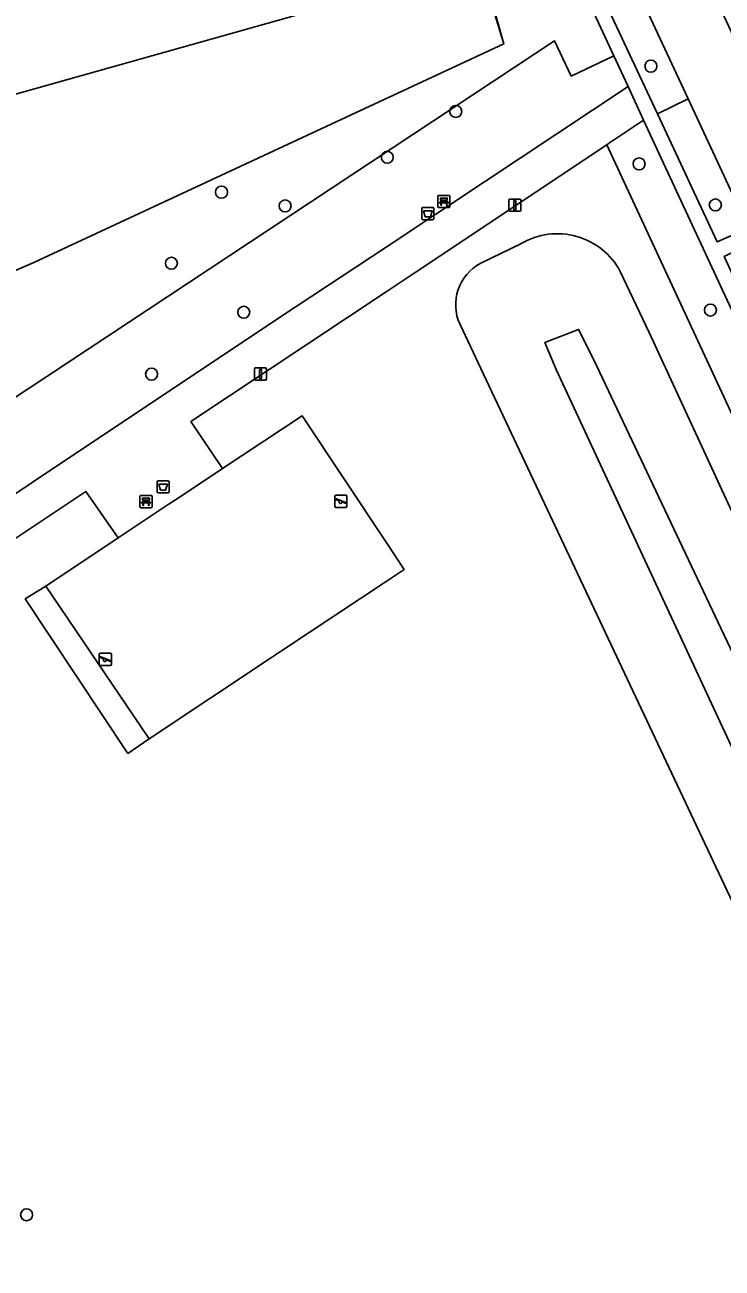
# Model space of a CAD drawing. Extents: x 160030 to 160839, y 385325 to 386450.
# Drawn here: x 160470.6 to 160527.4, y 385895.8 to 385997.1 of the extents above; entities that cross this region are included whole.
import ezdxf

# ---------------------------------------------------------------- set-up
doc = ezdxf.new("R2010")
doc.units = 0
for name, color, linetype in [('IMGEO_Afvalbak', 7, 'Continuous'), ('IMGEO_Bank', 7, 'Continuous'), ('IMGEO_Boom', 7, 'Continuous'), ('IMGEO_Erf', 7, 'Continuous'), ('IMGEO_Groenvoorziening', 7, 'Continuous'), ('IMGEO_Haag', 7, 'Continuous'), ('IMGEO_Hek', 7, 'Continuous'), ('IMGEO_Lichtmast', 7, 'Continuous'), ('IMGEO_Oever', 7, 'Continuous'), ('IMGEO_Pand', 7, 'Continuous'), ('IMGEO_Rijbaan_lokaal_open', 7, 'Continuous'), ('IMGEO_Speelvoorziening', 7, 'Continuous'), ('IMGEO_Terreindeel_gesloten', 7, 'Continuous'), ('IMGEO_Voetpad_halfverhard', 7, 'Continuous'), ('IMGEO_Voetpad_open', 7, 'Continuous'), ('IMGEO_Waterloop', 7, 'Continuous')]:
    doc.layers.add(name, color=color, linetype=linetype)

msp = doc.modelspace()

# ---------------------------------------------------------------- linework, layer by layer
at = {"layer": 'IMGEO_Afvalbak'}
for p, q in [((160502.91, 385981.31), (160502.91, 385982.1)), ((160502.91, 385982.1), (160502.91, 385981.31)), ((160503.01, 385982.2), (160503.8, 385982.2)), ((160503.8, 385982.2), (160503.01, 385982.2)), ((160503.9, 385982.1), (160503.9, 385981.31)), ((160503.9, 385981.31), (160503.9, 385982.1)), ((160503.8, 385981.21), (160503.01, 385981.21)), ((160503.01, 385981.21), (160503.8, 385981.21)), ((160481.35, 385959.06), (160481.35, 385959.85)), ((160481.35, 385959.85), (160481.35, 385959.06)), ((160481.45, 385959.95), (160482.24, 385959.95)), ((160482.24, 385959.95), (160481.45, 385959.95)), ((160482.34, 385959.85), (160482.34, 385959.06)), ((160482.34, 385959.06), (160482.34, 385959.85)), ((160482.24, 385958.96), (160481.45, 385958.96)), ((160481.45, 385958.96), (160482.24, 385958.96))]:
    msp.add_line(p, q, dxfattribs=at)
for points in [[(160503.05, 385981.92), (160503.76, 385981.92), (160503.61, 385981.45), (160503.2, 385981.45), (160503.05, 385981.92)], [(160481.49, 385959.67), (160482.19, 385959.67), (160482.05, 385959.2), (160481.64, 385959.2), (160481.49, 385959.67)]]:
    msp.add_lwpolyline(points, dxfattribs=at)
for centre, start, end in [((160503.01, 385982.1), 90, 180), ((160503.01, 385982.1), 90, 180), ((160503.8, 385982.1), 0, 90), ((160503.8, 385982.1), 360, 90), ((160503.01, 385981.31), 180, 270), ((160503.01, 385981.31), 180, 270), ((160503.8, 385981.31), 270, 0), ((160503.8, 385981.31), 270, 0), ((160481.45, 385959.85), 90, 180), ((160481.45, 385959.85), 90, 180), ((160482.24, 385959.85), 0, 90), ((160482.24, 385959.85), 360, 90), ((160481.45, 385959.06), 180, 270), ((160481.45, 385959.06), 180, 270), ((160482.24, 385959.06), 270, 0), ((160482.24, 385959.06), 270, 0)]:
    msp.add_arc(centre, 0.1, start, end, dxfattribs=at)
at = {"layer": 'IMGEO_Bank'}
for p, q in [((160504.21, 385982.27), (160504.21, 385983.11)), ((160504.21, 385983.11), (160504.21, 385982.27)), ((160504.29, 385983.19), (160505.13, 385983.19)), ((160505.13, 385983.19), (160504.29, 385983.19)), ((160504.52, 385982.7), (160504.52, 385982.8)), ((160504.91, 385982.59), (160504.52, 385982.59)), ((160504.85, 385982.81), (160504.57, 385982.81)), ((160504.57, 385982.8), (160504.57, 385982.7)), ((160504.57, 385982.69), (160504.85, 385982.69)), ((160504.86, 385982.7), (160504.86, 385982.8)), ((160504.9, 385982.8), (160504.9, 385982.7)), ((160505.21, 385983.12), (160505.21, 385982.28)), ((160505.21, 385982.28), (160505.21, 385983.12)), ((160505.14, 385982.19), (160504.3, 385982.19)), ((160504.3, 385982.19), (160505.14, 385982.19)), ((160479.95, 385957.83), (160479.95, 385958.67)), ((160479.95, 385958.67), (160479.95, 385957.83)), ((160480.02, 385958.76), (160480.86, 385958.76)), ((160480.86, 385958.76), (160480.02, 385958.76)), ((160480.26, 385958.27), (160480.26, 385958.37)), ((160480.3, 385958.37), (160480.3, 385958.27)), ((160480.59, 385958.38), (160480.31, 385958.38)), ((160480.31, 385958.26), (160480.59, 385958.26)), ((160480.6, 385958.27), (160480.6, 385958.37)), ((160480.64, 385958.37), (160480.64, 385958.27)), ((160480.95, 385958.68), (160480.95, 385957.84)), ((160480.95, 385957.84), (160480.95, 385958.68)), ((160480.87, 385957.76), (160480.03, 385957.76)), ((160480.03, 385957.76), (160480.87, 385957.76)), ((160480.65, 385958.16), (160480.25, 385958.16))]:
    msp.add_line(p, q, dxfattribs=at)
for points in [[(160504.46, 385982.59), (160504.32, 385982.59), (160504.43, 385982.69), (160504.52, 385982.69)], [(160504.52, 385982.81), (160504.43, 385982.81), (160504.43, 385982.97), (160504.99, 385982.97), (160504.99, 385982.81), (160504.91, 385982.81)], [(160504.51, 385982.58), (160504.51, 385982.38), (160504.47, 385982.38), (160504.47, 385982.58)], [(160504.91, 385982.69), (160504.99, 385982.69), (160505.11, 385982.59), (160504.97, 385982.59)], [(160504.96, 385982.58), (160504.96, 385982.38), (160504.92, 385982.38), (160504.92, 385982.58)], [(160480.2, 385958.16), (160480.05, 385958.16), (160480.17, 385958.26), (160480.25, 385958.26)], [(160480.25, 385958.38), (160480.17, 385958.38), (160480.17, 385958.54), (160480.73, 385958.54), (160480.73, 385958.38), (160480.65, 385958.38)], [(160480.65, 385958.26), (160480.73, 385958.26), (160480.84, 385958.16), (160480.7, 385958.16)], [(160480.25, 385958.15), (160480.25, 385957.94), (160480.2, 385957.94), (160480.2, 385958.15)], [(160480.7, 385958.15), (160480.7, 385957.94), (160480.65, 385957.94), (160480.65, 385958.15)]]:
    msp.add_lwpolyline(points, dxfattribs=at)
for centre, radius, start, end in [((160504.29, 385983.11), 0.0779, 92.4484, 184.2845), ((160504.29, 385983.11), 0.0779, 92.4484, 184.2845), ((160504.46, 385982.58), 0.00671, 2.8957, 87.1043), ((160504.52, 385982.58), 0.00671, 92.8957, 177.1043), ((160504.52, 385982.8), 0.00671, 2.8957, 87.1043), ((160504.52, 385982.7), 0.00671, 272.8957, 357.1043), ((160504.57, 385982.8), 0.00671, 92.8957, 177.1043), ((160504.57, 385982.7), 0.00671, 182.8957, 267.1043), ((160504.85, 385982.8), 0.00671, 2.8957, 87.1043), ((160504.85, 385982.7), 0.00671, 272.8957, 357.1043), ((160504.91, 385982.8), 0.00671, 92.8957, 177.1043), ((160504.91, 385982.7), 0.00671, 182.8957, 267.1043), ((160504.91, 385982.58), 0.00671, 2.8957, 87.1043), ((160504.97, 385982.58), 0.00671, 92.8957, 177.1043), ((160505.13, 385983.11), 0.0779, 2.4484, 94.2845), ((160505.13, 385983.11), 0.0779, 2.4484, 94.2845), ((160504.29, 385982.27), 0.0779, 182.4484, 274.2845), ((160504.29, 385982.27), 0.0779, 182.4484, 274.2845), ((160505.13, 385982.27), 0.0779, 272.4484, 4.2845), ((160505.13, 385982.27), 0.0779, 272.4484, 4.2845), ((160480.03, 385958.68), 0.0779, 92.4484, 184.2845), ((160480.03, 385958.68), 0.0779, 92.4484, 184.2845), ((160480.25, 385958.37), 0.00671, 2.8957, 87.1043), ((160480.25, 385958.27), 0.00671, 272.8957, 357.1043), ((160480.31, 385958.37), 0.00671, 92.8957, 177.1043), ((160480.31, 385958.27), 0.00671, 182.8957, 267.1043), ((160480.59, 385958.37), 0.00671, 2.8957, 87.1043), ((160480.59, 385958.27), 0.00671, 272.8957, 357.1043), ((160480.65, 385958.37), 0.00671, 92.8957, 177.1043), ((160480.65, 385958.27), 0.00671, 182.8957, 267.1043), ((160480.87, 385958.68), 0.0779, 2.4484, 94.2845), ((160480.87, 385958.68), 0.0779, 2.4484, 94.2845), ((160480.03, 385957.84), 0.0779, 182.4484, 274.2845), ((160480.03, 385957.84), 0.0779, 182.4484, 274.2845), ((160480.2, 385958.15), 0.00671, 2.8957, 87.1043), ((160480.25, 385958.15), 0.00671, 92.8957, 177.1043), ((160480.65, 385958.15), 0.00671, 2.8957, 87.1043), ((160480.7, 385958.15), 0.00671, 92.8957, 177.1043), ((160480.87, 385957.84), 0.0779, 272.4484, 4.2845), ((160480.87, 385957.84), 0.0779, 272.4484, 4.2845)]:
    msp.add_arc(centre, radius, start, end, dxfattribs=at)
at = {"layer": 'IMGEO_Boom'}
for centre in [(160521.57, 385993.71), (160505.68, 385990.02), (160500.1, 385986.29), (160520.61, 385985.75), (160486.6, 385983.45), (160491.78, 385982.33), (160526.82, 385982.41), (160482.52, 385977.66), (160488.41, 385973.67), (160526.42, 385973.85), (160480.91, 385968.63), (160470.73, 385900.19)]:
    msp.add_circle(centre, 0.489, dxfattribs=at)
at = {"layer": 'IMGEO_Erf'}
msp.add_lwpolyline([(160465.72, 385975.32), (160471.32, 385977.73), (160509.59, 385995.52), (160507.12, 386003.65), (160506.87, 386003.58), (160506.8, 386003.8), (160506.57, 386003.73), (160501.62, 386002.35), (160501.91, 386001.37), (160501.16, 386001.16), (160501.39, 386000.34), (160461.99, 385989.23)], dxfattribs=at)
at = {"layer": 'IMGEO_Groenvoorziening'}
for points in [[(160520.8, 385999.22), (160513.95, 386013.99), (160511.33, 386012.77), (160513.36, 386008.46), (160522.1, 385989.82), (160524.6, 385991.06)], [(160513.73, 385995.76), (160515.09, 385992.9), (160518.54, 385994.56), (160512.25, 386008.13), (160512.17, 386008.1), (160512.2, 386008.04), (160509.82, 386007.38), (160508.75, 386007.09), (160508.92, 386006.33), (160506.58, 386005.68), (160507.12, 386003.65), (160509.59, 385995.52), (160471.32, 385977.73), (160465.72, 385975.32), (160465.31, 385976.76), (160461.57, 385975.75), (160464.99, 385963.58), (160472.37, 385968.45)], [(160500, 385978.98), (160508.03, 385984.29), (160519.71, 385992.05), (160518.54, 385994.56), (160515.09, 385992.9), (160513.73, 385995.76), (160472.37, 385968.45), (160464.99, 385963.58), (160466.84, 385956.9), (160472.6, 385960.76), (160492.68, 385974.13)], [(160524.6, 385991.06), (160522.1, 385989.82), (160526.98, 385979.4), (160529.49, 385980.52), (160529.09, 385981.39), (160528.62, 385982.41)], [(160534.01, 385961.28), (160525.83, 385978.85), (160520.98, 385989.3), (160518.13, 385987.4), (160517.98, 385987.3), (160549.12, 385920.28), (160552.39, 385921.73)], [(160480.71, 385938.94), (160472.29, 385951.37), (160470.62, 385950.33), (160478.98, 385937.75)]]:
    msp.add_lwpolyline(points, close=True, dxfattribs=at)
for points in [[(160552.39, 385921.73), (160549.12, 385920.28), (160517.98, 385987.3), (160502.21, 385976.81), (160500, 385975.34), (160484.1, 385964.77), (160486.67, 385960.95), (160493.16, 385965.25), (160500, 385954.96), (160501.47, 385952.74), (160500, 385951.76), (160491.56, 385946.15), (160490.67, 385945.55), (160480.71, 385938.94), (160478.98, 385937.75), (160470.62, 385950.33), (160472.29, 385951.37), (160478.18, 385955.3), (160475.56, 385959.08), (160462.32, 385950.28)], [(160507.72, 385977.68), (160511.02, 385979.27)], [(160519.07, 385976.99), (160521.43, 385972.02), (160547.11, 385916.44), (160549.09, 385913.33), (160552.25, 385910.23), (160553.8, 385907.8), (160553.89, 385903.4), (160551.52, 385894.95), (160549.52, 385892.07), (160547.14, 385891.23), (160544.53, 385892.79), (160538.59, 385903.66), (160507.72, 385969.09)], [(160507.72, 385969.09), (160506.03, 385972.68)]]:
    msp.add_lwpolyline(points, dxfattribs=at)
for centre, radius, start, end in [((160513.95, 385974.27), 5.8, 27.9909, 120.3611), ((160509.49, 385974.29), 3.82, 117.6388, 204.9002)]:
    msp.add_arc(centre, radius, start, end, dxfattribs=at)
at = {"layer": 'IMGEO_Haag'}
msp.add_lwpolyline([(160480.71, 385938.94), (160472.29, 385951.37), (160470.62, 385950.33), (160478.98, 385937.75)], close=True, dxfattribs=at)
at = {"layer": 'IMGEO_Hek'}
for points in [[(160507.26, 386003.79), (160509.59, 385995.52), (160471.32, 385977.73)], [(160471.32, 385977.73), (160465.72, 385975.32), (160465.31, 385976.76), (160461.57, 385975.75)], [(160486.67, 385960.95), (160493.16, 385965.25)], [(160493.16, 385965.25), (160500, 385954.96), (160501.47, 385952.74)], [(160483.14, 385958.6), (160486.67, 385960.95)], [(160478.18, 385955.3), (160482.26, 385958.01)], [(160472.29, 385951.37), (160478.18, 385955.3)], [(160501.47, 385952.74), (160500, 385951.76), (160491.56, 385946.15)], [(160480.71, 385938.94), (160472.29, 385951.37)], [(160490.67, 385945.55), (160480.71, 385938.94)]]:
    msp.add_lwpolyline(points, dxfattribs=at)
at = {"layer": 'IMGEO_Lichtmast'}
for p, q in [((160510, 385981.99), (160510, 385982.79)), ((160510, 385982.79), (160510, 385981.99)), ((160510.1, 385982.89), (160510.89, 385982.89)), ((160510.89, 385982.89), (160510.1, 385982.89)), ((160510.99, 385982.79), (160510.99, 385981.99)), ((160510.99, 385981.99), (160510.99, 385982.79)), ((160510.89, 385981.89), (160510.1, 385981.89)), ((160510.1, 385981.89), (160510.89, 385981.89)), ((160489.28, 385968.24), (160489.28, 385969.04)), ((160489.28, 385969.04), (160489.28, 385968.24)), ((160489.38, 385969.14), (160490.17, 385969.14)), ((160490.17, 385969.14), (160489.38, 385969.14)), ((160490.27, 385969.04), (160490.27, 385968.24)), ((160490.27, 385968.24), (160490.27, 385969.04)), ((160490.17, 385968.14), (160489.38, 385968.14)), ((160489.38, 385968.14), (160490.17, 385968.14))]:
    msp.add_line(p, q, dxfattribs=at)
for points in [[(160510.42, 385982.76), (160510.57, 385982.76), (160510.57, 385982.01), (160510.42, 385982.01), (160510.42, 385982.76)], [(160489.7, 385969.02), (160489.85, 385969.02), (160489.85, 385968.27), (160489.7, 385968.27), (160489.7, 385969.02)]]:
    msp.add_lwpolyline(points, dxfattribs=at)
for centre, start, end in [((160510.1, 385982.79), 90, 180), ((160510.1, 385982.79), 90, 180), ((160510.89, 385982.79), 0, 90), ((160510.89, 385982.79), 360, 90), ((160510.1, 385981.99), 180, 270), ((160510.1, 385981.99), 180, 270), ((160510.89, 385981.99), 270, 0), ((160510.89, 385981.99), 270, 0), ((160489.38, 385969.04), 90, 180), ((160489.38, 385969.04), 90, 180), ((160490.17, 385969.04), 0, 90), ((160490.17, 385969.04), 360, 90), ((160489.38, 385968.24), 180, 270), ((160489.38, 385968.24), 180, 270), ((160490.17, 385968.24), 270, 0), ((160490.17, 385968.24), 270, 0)]:
    msp.add_arc(centre, 0.1, start, end, dxfattribs=at)
at = {"layer": 'IMGEO_Oever'}
for points in [[(160511.02, 385979.27), (160507.72, 385977.68)], [(160521.43, 385972.02), (160519.07, 385976.99)], [(160506.03, 385972.68), (160507.72, 385969.09), (160538.59, 385903.66), (160544.53, 385892.79), (160547.14, 385891.23), (160549.52, 385892.07), (160551.52, 385894.95), (160553.89, 385903.4), (160553.8, 385907.8), (160552.25, 385910.23), (160549.09, 385913.33), (160547.11, 385916.44), (160521.43, 385972.02)]]:
    msp.add_lwpolyline(points, dxfattribs=at)
msp.add_lwpolyline([(160513.85, 385969.02), (160512.94, 385971.2), (160515.68, 385972.27), (160516.9, 385969.84), (160544.73, 385911.1), (160546.43, 385908.8), (160547.9, 385907.38), (160550.11, 385906.83), (160550.78, 385905.01), (160549.89, 385903.29), (160548.7, 385899.35), (160546.73, 385898.34)], close=True, dxfattribs=at)
for centre, radius, start, end in [((160513.95, 385974.27), 5.8, 27.9909, 120.3611), ((160509.49, 385974.29), 3.82, 117.6388, 204.9002)]:
    msp.add_arc(centre, radius, start, end, dxfattribs=at)
at = {"layer": 'IMGEO_Pand'}
msp.add_lwpolyline([(160461.99, 385989.23), (160501.39, 386000.34), (160501.16, 386001.16), (160501.91, 386001.37), (160501.62, 386002.35), (160506.57, 386003.73), (160506.8, 386003.8), (160506.87, 386003.58), (160507.12, 386003.65), (160506.58, 386005.68), (160506.1, 386007.42), (160505.9, 386007.36), (160503.96, 386014.3), (160502.91, 386018.05), (160497.36, 386016.5), (160496.54, 386016.27), (160498.33, 386010.25), (160491.09, 386008.21), (160489.4, 386014.23), (160484.52, 386012.85), (160486.23, 386006.79), (160471.54, 386002.65), (160469.83, 386008.7)], dxfattribs=at)
at = {"layer": 'IMGEO_Rijbaan_lokaal_open'}
msp.add_lwpolyline([(160517.49, 386019.39), (160517.17, 386020.09), (160516.64, 386021.23), (160511.76, 386018.91), (160512.4, 386017.57), (160513.95, 386013.99), (160520.8, 385999.22), (160524.6, 385991.06), (160528.62, 385982.41), (160529.09, 385981.39), (160534.07, 385983.73), (160532.73, 385986.59), (160532.63, 385986.82), (160526.21, 386000.64)], close=True, dxfattribs=at)
at = {"layer": 'IMGEO_Speelvoorziening'}
for p, q in [((160495.83, 385957.88), (160495.83, 385958.68)), ((160495.83, 385958.68), (160495.83, 385957.88)), ((160496.21, 385958.31), (160495.87, 385958.44)), ((160495.9, 385958.51), (160496.77, 385958.15)), ((160495.93, 385958.78), (160496.72, 385958.78)), ((160496.72, 385958.78), (160495.93, 385958.78)), ((160496.75, 385958.09), (160496.41, 385958.23)), ((160496.82, 385958.68), (160496.82, 385957.88)), ((160496.82, 385957.88), (160496.82, 385958.68)), ((160496.72, 385957.78), (160495.93, 385957.78)), ((160495.93, 385957.78), (160496.72, 385957.78)), ((160476.64, 385945.02), (160476.64, 385945.81)), ((160476.64, 385945.81), (160476.64, 385945.02)), ((160477.02, 385945.44), (160476.68, 385945.58)), ((160476.71, 385945.64), (160477.58, 385945.29)), ((160476.74, 385945.91), (160477.53, 385945.91)), ((160477.53, 385945.91), (160476.74, 385945.91)), ((160477.56, 385945.23), (160477.22, 385945.36)), ((160477.63, 385945.81), (160477.63, 385945.02)), ((160477.63, 385945.02), (160477.63, 385945.81)), ((160477.53, 385944.92), (160476.74, 385944.92)), ((160476.74, 385944.92), (160477.53, 385944.92))]:
    msp.add_line(p, q, dxfattribs=at)
for centre, radius, start, end in [((160495.93, 385958.68), 0.1, 90, 180), ((160495.93, 385958.68), 0.1, 90, 180), ((160495.88, 385958.47), 0.0327, 68.078, 248.078), ((160496.29, 385958.22), 0.12, 130.9928, 5.1632), ((160496.72, 385958.68), 0.1, 0, 90), ((160496.72, 385958.68), 0.1, 360, 90), ((160495.93, 385957.88), 0.1, 180, 270), ((160495.93, 385957.88), 0.1, 180, 270), ((160496.72, 385957.88), 0.1, 270, 0), ((160496.72, 385957.88), 0.1, 270, 0), ((160496.76, 385958.12), 0.0327, 248.078, 68.078), ((160476.74, 385945.81), 0.1, 90, 180), ((160476.74, 385945.81), 0.1, 90, 180), ((160476.74, 385945.02), 0.1, 180, 270), ((160476.74, 385945.02), 0.1, 180, 270), ((160476.69, 385945.61), 0.0327, 68.078, 248.078), ((160477.1, 385945.35), 0.12, 130.9928, 5.1632), ((160477.53, 385945.81), 0.1, 0, 90), ((160477.53, 385945.81), 0.1, 360, 90), ((160477.53, 385945.02), 0.1, 270, 0), ((160477.53, 385945.02), 0.1, 270, 0), ((160477.57, 385945.26), 0.0327, 248.078, 68.078)]:
    msp.add_arc(centre, radius, start, end, dxfattribs=at)
at = {"layer": 'IMGEO_Terreindeel_gesloten'}
msp.add_lwpolyline([(160491.56, 385946.15), (160500, 385951.76), (160501.47, 385952.74), (160500, 385954.96), (160493.16, 385965.25), (160486.67, 385960.95), (160483.14, 385958.6), (160482.26, 385958.01), (160478.18, 385955.3), (160472.29, 385951.37), (160480.71, 385938.94), (160490.67, 385945.55)], close=True, dxfattribs=at)
at = {"layer": 'IMGEO_Voetpad_halfverhard'}
for points in [[(160512.25, 386008.13), (160518.54, 385994.56), (160519.71, 385992.05), (160520.97, 385989.32), (160520.98, 385989.3), (160525.83, 385978.85), (160534.01, 385961.28), (160552.39, 385921.73), (160557.49, 385910.73), (160559.21, 385907.03), (160560.19, 385904.72), (160559.72, 385904.45), (160561.04, 385901.74), (160561.39, 385901.91), (160571.96, 385879.58)], [(160573.06, 385880.11), (160560.56, 385907.35), (160562.9, 385908.6), (160560.67, 385913.37), (160558.26, 385912.41), (160553.23, 385923.03), (160555.64, 385924.16), (160555.14, 385925.25), (160552.62, 385924.2), (160548.61, 385932.83), (160535.26, 385961.59), (160534.13, 385964.07), (160536.59, 385965.19), (160536.14, 385966.17), (160533.58, 385965.21), (160527.55, 385978.21), (160529.96, 385979.43), (160529.49, 385980.52), (160526.98, 385979.4), (160522.1, 385989.82), (160513.36, 386008.46)]]:
    msp.add_lwpolyline(points, dxfattribs=at)
at = {"layer": 'IMGEO_Voetpad_open'}
msp.add_lwpolyline([(160462.32, 385950.28), (160475.56, 385959.08), (160478.18, 385955.3), (160482.26, 385958.01), (160483.14, 385958.6), (160486.67, 385960.95), (160484.1, 385964.77), (160500, 385975.34), (160502.21, 385976.81), (160517.98, 385987.3), (160518.13, 385987.4), (160520.98, 385989.3), (160520.97, 385989.32), (160519.71, 385992.05), (160508.03, 385984.29), (160500, 385978.98), (160492.68, 385974.13), (160472.6, 385960.76), (160466.84, 385956.9)], dxfattribs=at)
at = {"layer": 'IMGEO_Waterloop'}
msp.add_lwpolyline([(160516.9, 385969.84), (160515.68, 385972.27), (160512.94, 385971.2), (160513.85, 385969.02), (160546.73, 385898.34), (160548.7, 385899.35), (160549.89, 385903.29), (160550.78, 385905.01), (160549.03, 385904.36), (160548.35, 385906.17), (160550.11, 385906.83), (160547.9, 385907.38), (160546.43, 385908.8), (160544.73, 385911.1)], close=True, dxfattribs=at)

doc.saveas('drawing.dxf')
